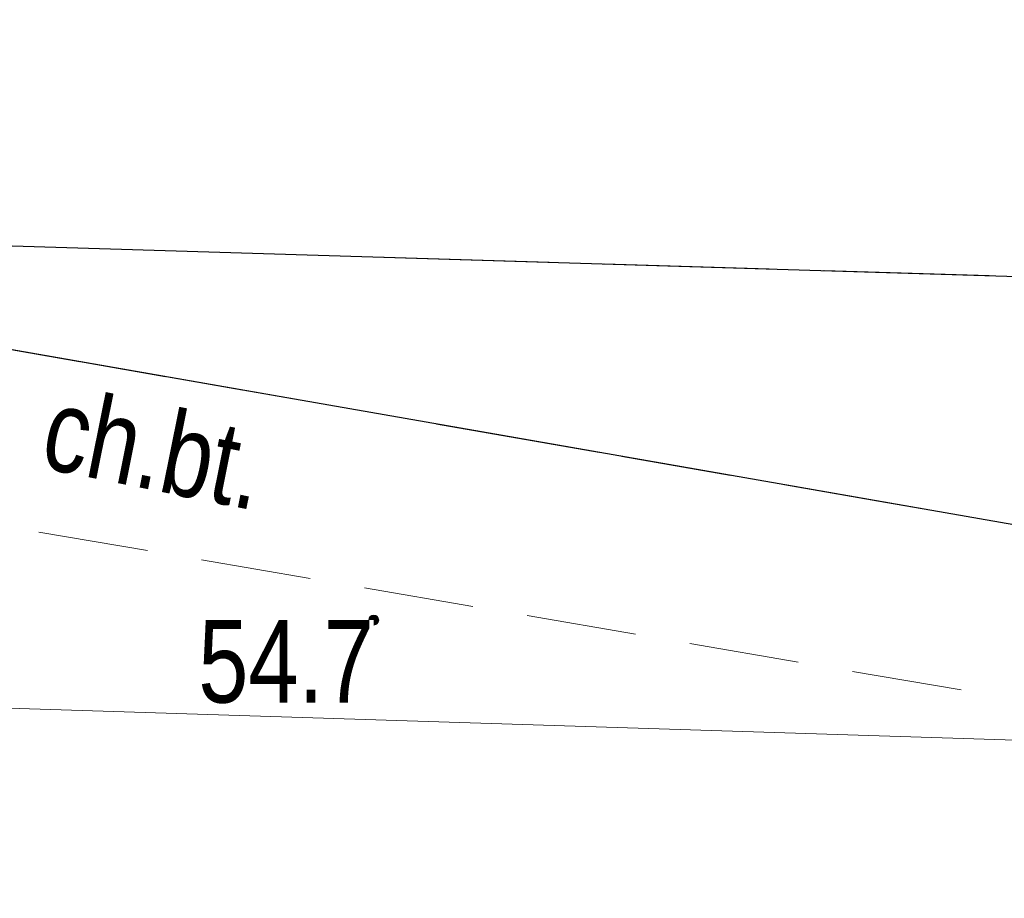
# Model space of a CAD drawing. Header units: metres. Extents: x 5504996 to 5514259, y 5943254 to 5951281.
# Tile 524 of 656: x 5509798 to 5509807, y 5948026 to 5948034. Entities that reach past the tile are written whole.
import ezdxf

# ---------------------------------------------------------------- set-up
doc = ezdxf.new("R2010")
doc.units = ezdxf.units.M
doc.linetypes.add('L_0_04', pattern=[1.5, 1, -0.5])
doc.linetypes.add('L_0_06', pattern=[2, 1.5, -0.5])
doc.layers.get('0').update_dxf_attribs({"linetype": 'CONTINUOUS', "lineweight": 18, "true_color": 0x000000})
for name, color, linetype, lineweight, true_color in [('GES_PrzewodGazowy', 7, 'CONTINUOUS', 18, 0xbfbf00), ('OT_Komunikacja', 7, 'CONTINUOUS', 18, 0x000000), ('OT_Rzedna', 7, 'CONTINUOUS', 18, 0x000000)]:
    doc.layers.add(name, color=color, linetype=linetype, lineweight=lineweight, true_color=true_color)
doc.styles.get("Standard").update_dxf_attribs({"font": 'simplex.shx'})

# ---------------------------------------------------------------- blocks, each defined once
blk = doc.blocks.new('OTRN')
at = {"linetype": 'Continuous', "lineweight": 13}
blk.add_hatch(color=0, dxfattribs=at).paths.add_polyline_path([(0, -0.091, 1), (0, 0.091, 1)])
at = {"color": 0, "linetype": 'Continuous', "lineweight": 13}
blk.add_circle((0, 0), 0.0906, dxfattribs=at)

msp = doc.modelspace()

# ---------------------------------------------------------------- linework, layer by layer
at = {"layer": 'GES_PrzewodGazowy', "color": 52, "linetype": 'Continuous', "lineweight": 18, "true_color": 0xbfbf00, "flags": 128}
msp.add_lwpolyline([(5509498.92, 5948030.52), (5509499.76, 5948030.38), (5509501.33, 5948031.12), (5509506.75, 5948031.01), (5509546, 5948030.11), (5509550.14, 5948027.97), (5509573.35, 5948027.2), (5509579.82, 5948027.23), (5509642.85, 5948024.92), (5509686.62, 5948025.56), (5509693.47, 5948025.65), (5509698.37, 5948025.12), (5509745.51, 5948022.16), (5509751.92, 5948029.39), (5509844.88, 5948026.44), (5509893.88, 5948022.95), (5510007.47, 5948020.06), (5510064.6, 5948013.59)], dxfattribs=at)
at = {"layer": 'OT_Komunikacja', "color": 18, "linetype": 'L_0_06', "lineweight": 18, "true_color": 0x000000, "flags": 128}
for points in [[(5509734.26, 5948040.27), (5509739, 5948040.24), (5509749.65, 5948039.65), (5509762.55, 5948039.52), (5509772.55, 5948038.98), (5509787.57, 5948038.59), (5509791.57, 5948038.49), (5509796.51, 5948038.36), (5509801.79, 5948038.22), (5509811.13, 5948037.98), (5509815.57, 5948037.86), (5509824.94, 5948037.62), (5509867.92, 5948036.08), (5509867.43, 5948030.09), (5509852.54, 5948030.47), (5509811.83, 5948031.71), (5509791.77, 5948032.32), (5509787.55, 5948032.43), (5509781.95, 5948032.76), (5509771.96, 5948033.08), (5509761.88, 5948033.4), (5509751.91, 5948033.83), (5509741.97, 5948034.16), (5509737.74, 5948034.27), (5509730.4, 5948034.52), (5509731.83, 5948040.36)], [(5509811.83, 5948031.71), (5509833.38, 5948031.05), (5509852.54, 5948030.47), (5509839.32, 5948028.08), (5509837.06, 5948027.78), (5509833.02, 5948027.89), (5509814.4, 5948028.49), (5509812.21, 5948028.75), (5509791.77, 5948032.32)]]:
    msp.add_lwpolyline(points, close=True, dxfattribs=at)
at = {"layer": 'OT_Komunikacja', "color": 18, "linetype": 'Continuous', "lineweight": 25, "true_color": 0x000000, "flags": 128}
for points in [[(5509787.55, 5948032.43), (5509791.77, 5948032.32), (5509811.83, 5948031.71), (5509833.38, 5948031.05), (5509852.54, 5948030.47)], [(5509852.54, 5948030.47), (5509839.32, 5948028.08), (5509837.06, 5948027.78), (5509833.02, 5948027.89), (5509814.4, 5948028.49), (5509812.21, 5948028.75), (5509791.77, 5948032.32)]]:
    msp.add_lwpolyline(points, dxfattribs=at)
at = {"layer": 'OT_Komunikacja', "color": 18, "linetype": 'L_0_04', "lineweight": 18, "true_color": 0x000000, "flags": 128}
msp.add_lwpolyline([(5509787.55, 5948032.43), (5509791.77, 5948032.32), (5509812.21, 5948028.75), (5509814.4, 5948028.49), (5509833.02, 5948027.89), (5509833, 5948026.35), (5509812.93, 5948027.06), (5509792.32, 5948030.59), (5509787.61, 5948030.78)], close=True, dxfattribs=at)

# ---------------------------------------------------------------- block references
at = {"layer": 'OT_Rzedna', "linetype": 'Continuous', "xscale": 0.5, "yscale": 0.5, "zscale": 0.5}
msp.add_blockref('OTRN', (5509801.61, 5948028.72, 54.7), dxfattribs=at)

# ---------------------------------------------------------------- next in the draw order: texts
at = {"layer": 'OT_Komunikacja', "color": 18, "true_color": 0x000000, "insert": (5509798.56, 5948030.1), "char_height": 0.75, "attachment_point": 7, "rotation": 348.6, "line_spacing_factor": 0.9, "bg_fill": 3, "box_fill_scale": 1, "bg_fill_color": 0, "bg_fill_transparency": 0}
msp.add_mtext('\\W0.7818x;\\fArial|b0|i0;ch.bt.', dxfattribs=at)
at = {"layer": 'OT_Rzedna', "color": 18, "true_color": 0x000000, "insert": (5509801.61, 5948028.72), "char_height": 0.75, "attachment_point": 3, "line_spacing_factor": 0.9, "bg_fill": 3, "box_fill_scale": 1, "bg_fill_color": 0, "bg_fill_transparency": 0}
msp.add_mtext('\\W0.7818x;\\fArial|b0|i0;54.7', dxfattribs=at)

doc.saveas('drawing.dxf')
